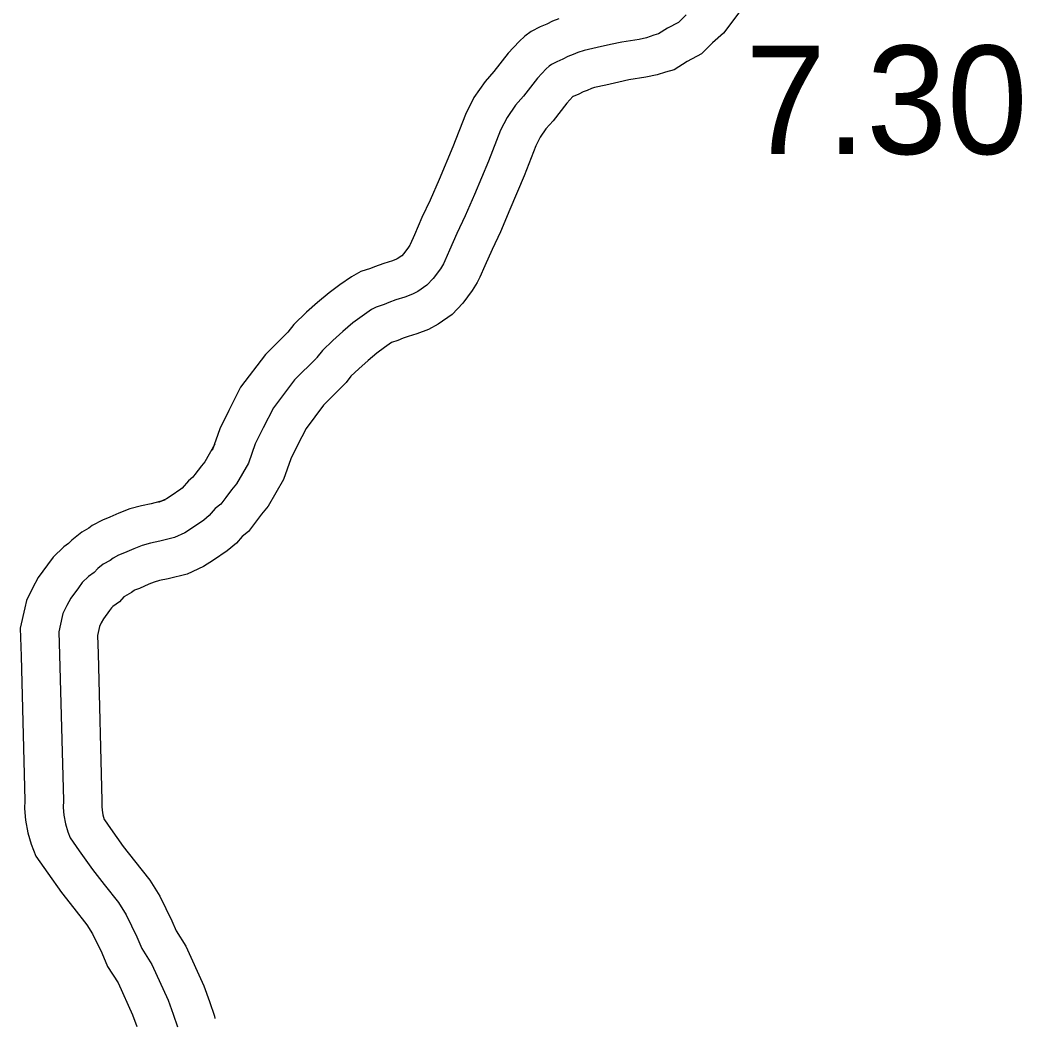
# Model space of a CAD drawing. Extents: x -83719 to 153526, y -11835 to 11446.
# Drawn here: x 8833.5 to 8963.6, y 504.4 to 634.4 of the extents above; entities that cross this region are included whole.
import ezdxf

# ---------------------------------------------------------------- set-up
doc = ezdxf.new("R2010")
doc.units = 0
for name, color, linetype in [('Level 10', 7, 'Continuous'), ('Level 25', 7, 'Continuous'), ('Level 59', 7, 'Continuous')]:
    doc.layers.add(name, color=color, linetype=linetype)

msp = doc.modelspace()

# ---------------------------------------------------------------- linework, layer by layer
at = {"layer": 'Level 10'}
for points in [[(8926.85, 635.35), (8924.86, 632.74), (8923.43, 631.45), (8922.01, 630.05), (8920.14, 629.05), (8918.47, 627.98), (8917.32, 627.68), (8916.24, 627.3), (8914.8, 627), (8912.58, 626.65), (8911.26, 626.35), (8909.57, 625.99), (8908.12, 625.65), (8907.72, 625.52), (8907.18, 625.29), (8906.66, 625.09), (8906.09, 624.81), (8905.35, 624.5), (8905.3, 624.48), (8904.54, 623.64), (8902.74, 621.36), (8901.82, 620.29), (8901.07, 619.23), (8900.5, 618.09), (8898.99, 614.2), (8897.13, 609.82), (8895.9, 606.94), (8894.81, 604.65), (8893.89, 602.53), (8893.23, 601.03), (8892.89, 600.33), (8892.24, 599.3), (8891.02, 597.65), (8889.63, 596.21), (8887.82, 594.92), (8886.58, 594.24), (8885.07, 593.69), (8883.91, 593.34), (8883.27, 593.11), (8882.6, 592.81), (8881.78, 592.55), (8880.85, 591.9), (8879.85, 591.17), (8878.71, 590.2), (8877.53, 589.15), (8876.5, 588.17), (8875.87, 587.36), (8875.61, 587.08), (8872.95, 584.4), (8870.66, 581.39), (8869.56, 579.24), (8868.69, 577.46), (8867.73, 574.77)], [(8903.5, 634.59), (8902.65, 634.27), (8901.91, 633.9), (8901.07, 633.55), (8899.88, 632.92), (8899.08, 632.34), (8898.33, 631.66), (8896.92, 630.13), (8895.03, 627.73), (8893.92, 626.45), (8892.46, 624.36), (8891.35, 622.15), (8889.72, 617.97), (8887.93, 613.74), (8886.77, 611.04), (8885.71, 608.78), (8884.73, 606.54), (8884.17, 605.26), (8884.14, 605.21), (8883.97, 604.94), (8883.36, 604.12), (8883.08, 603.82), (8882.5, 603.41), (8882.42, 603.37), (8881.9, 603.18), (8880.75, 602.83), (8879.55, 602.39), (8879.05, 602.17), (8877.77, 601.76), (8876.55, 601.09), (8875.05, 600.05), (8873.65, 599.02), (8872.14, 597.75), (8870.74, 596.5), (8869.08, 594.9), (8868.29, 593.9), (8865.4, 590.98), (8862.17, 586.75), (8860.62, 583.73), (8859.45, 581.35), (8858.46, 578.54)], [(8858.83, 579.35), (8857.51, 577.05), (8857.07, 576.52), (8856.23, 575.42), (8855.95, 575.05), (8855.4, 574.61), (8854.57, 573.64), (8854.39, 573.49), (8853.13, 572.64), (8852.53, 572.25), (8851.49, 571.77)], [(8867.73, 574.77), (8865.75, 571.31), (8864.88, 570.28), (8864.22, 569.41), (8863.2, 568.03), (8862.37, 567.37), (8861.63, 566.51), (8860.43, 565.5), (8858.66, 564.3), (8857.35, 563.45), (8855.23, 562.49)], [(8852.33, 572.07), (8850.56, 571.62), (8849.29, 571.36), (8847.79, 570.94), (8846.37, 570.39), (8845.18, 569.85), (8844.23, 569.49), (8842.9, 568.78), (8842.45, 568.44), (8841.54, 567.92), (8840.23, 566.9), (8839.82, 566.46), (8839.2, 566.03), (8837.82, 564.68), (8837.08, 563.68), (8835.88, 562.05), (8835.13, 560.66), (8834.36, 559.03), (8834.13, 558.1), (8833.53, 555.44), (8833.68, 551.84), (8834.15, 533.07), (8834.12, 532.04), (8834.24, 530.54), (8834.54, 528.89), (8834.98, 527.41), (8835.57, 525.86), (8837.12, 523.64), (8838.92, 521.14), (8840.5, 519.1), (8842.21, 516.92), (8842.94, 515.77), (8844.15, 513.31), (8844.9, 511.54), (8846.25, 509.39), (8848.13, 505.25), (8848.69, 503.71)], [(8855.23, 562.49), (8852.78, 561.87), (8851.64, 561.64), (8850.95, 561.44), (8850.24, 561.17), (8849.04, 560.62), (8848.39, 560.37), (8848.33, 560.34), (8847.98, 560.07), (8847.1, 559.57), (8847.02, 559.51), (8846.43, 558.87), (8845.59, 558.29), (8845.39, 558.09), (8845.13, 557.75), (8844.35, 556.68), (8844.05, 556.14), (8843.84, 555.69), (8843.57, 554.52), (8843.67, 552.17), (8844.16, 533.05), (8844.13, 532.28), (8844.17, 531.84), (8844.28, 531.23), (8844.46, 530.63), (8844.48, 530.58), (8845.29, 529.42), (8846.93, 527.12), (8848.39, 525.25), (8850.38, 522.71), (8851.68, 520.67), (8853.25, 517.46), (8853.79, 516.17), (8855.07, 514.14), (8857.4, 509.02), (8858.14, 506.96), (8858.76, 505.07), (8858.84, 504.78)]]:
    msp.add_lwpolyline(points, dxfattribs=at)
at = {"layer": 'Level 59'}
for points in [[(8920.01, 635.09), (8919.01, 634.12), (8917.61, 633.36), (8916.44, 632.62), (8915.84, 632.46), (8914.89, 632.12), (8913.9, 631.92), (8911.65, 631.56), (8910.19, 631.24), (8908.47, 630.87), (8906.76, 630.47), (8905.97, 630.2), (8905.34, 629.94), (8904.65, 629.68), (8904, 629.36), (8903.21, 629.02), (8902.53, 628.66), (8902.23, 628.45), (8901.85, 628.1), (8900.73, 626.89), (8898.89, 624.55), (8897.87, 623.37), (8896.76, 621.79), (8895.93, 620.12), (8894.36, 616.09), (8892.53, 611.78), (8891.34, 608.99), (8890.26, 606.71), (8889.31, 604.54), (8888.7, 603.15), (8888.51, 602.77), (8888.11, 602.12), (8887.19, 600.88), (8886.36, 600.02), (8885.16, 599.17), (8884.5, 598.81), (8883.49, 598.43), (8882.33, 598.09), (8881.41, 597.75), (8880.82, 597.49), (8879.77, 597.15), (8879.18, 596.83), (8877.95, 595.98), (8876.75, 595.1), (8875.43, 593.98), (8874.14, 592.82), (8872.79, 591.53), (8872.06, 590.6), (8872, 590.54), (8869.18, 587.69), (8866.42, 584.07), (8865.09, 581.48), (8864.07, 579.41), (8863.17, 576.87)], [(8863.17, 576.87), (8861.63, 574.18), (8860.98, 573.4), (8860.23, 572.42), (8859.58, 571.54), (8858.88, 570.99), (8858.1, 570.08), (8857.41, 569.5), (8855.9, 568.47), (8854.94, 567.85), (8853.57, 567.22)], [(8853.57, 567.22), (8851.67, 566.74), (8850.47, 566.5), (8849.37, 566.19), (8848.31, 565.78), (8847.11, 565.24), (8846.31, 564.93), (8845.61, 564.56), (8845.22, 564.25), (8844.32, 563.75), (8843.62, 563.21), (8843.13, 562.67), (8842.4, 562.16), (8841.6, 561.39), (8841.11, 560.71), (8840.12, 559.37), (8839.59, 558.4), (8839.1, 557.36), (8839, 556.95), (8838.55, 554.98), (8838.67, 552.01), (8839.15, 533.06), (8839.13, 532.16), (8839.2, 531.19), (8839.41, 530.06), (8839.72, 529.02), (8840.03, 528.22), (8841.21, 526.53), (8842.93, 524.13), (8844.44, 522.17), (8846.3, 519.82), (8847.31, 518.22), (8848.7, 515.39), (8849.34, 513.86), (8850.66, 511.76), (8852.77, 507.13), (8853.41, 505.33), (8853.96, 503.67)]]:
    msp.add_lwpolyline(points, dxfattribs=at)

# ---------------------------------------------------------------- texts
at = {"layer": 'Level 25'}
msp.add_text('7.30', height=14.08, dxfattribs=at).set_placement((8927.71, 617.03))

doc.saveas('drawing.dxf')
